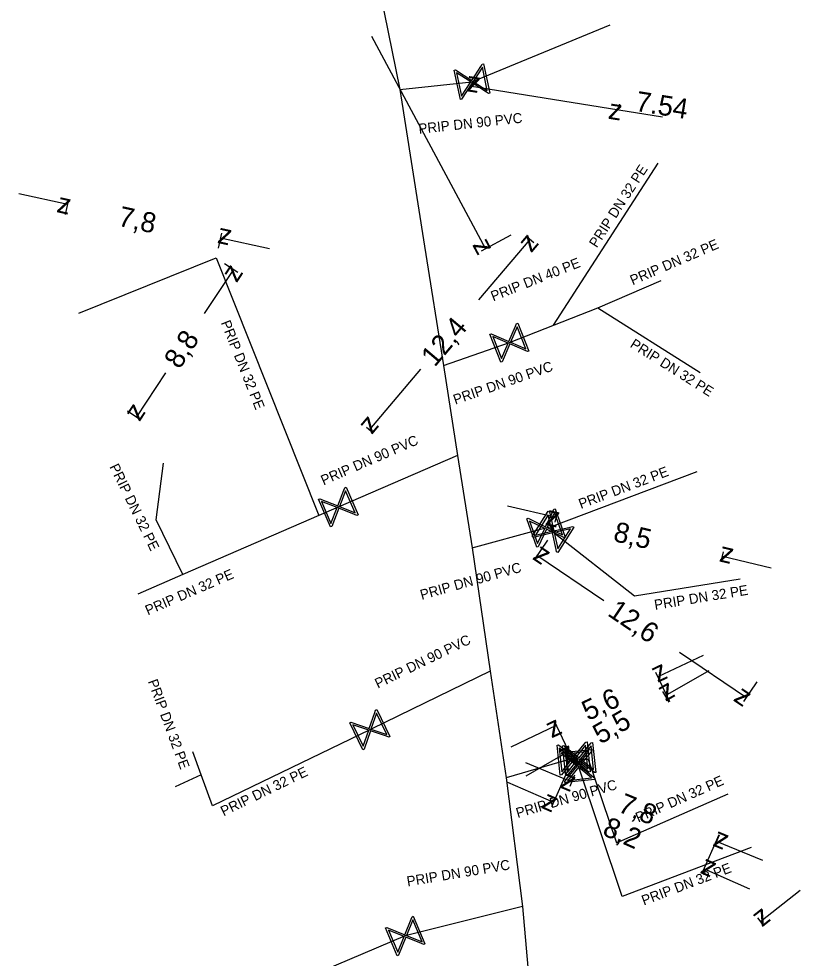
# Model space of a CAD drawing. Extents: x -643842 to -636370, y -1119190 to -1110210.
# Drawn here: x -641527.27 to -641488.33, y -1113071.75 to -1113024.95 of the extents above; entities that cross this region are included whole.
import ezdxf

# ---------------------------------------------------------------- set-up
doc = ezdxf.new("R2010")
doc.units = 0
for name, color, linetype in [('22', 7, 'Continuous'), ('Level 10', 7, 'Continuous'), ('Level 16', 7, 'Continuous'), ('Level 21', 7, 'Continuous'), ('Level 23', 7, 'Continuous')]:
    doc.layers.add(name, color=color, linetype=linetype)

msp = doc.modelspace()

# ---------------------------------------------------------------- linework, layer by layer
at = {"layer": 'Level 10'}
for points in [[(-641509.702, -1113025.814), (-641504.014, -1113036.407)], [(-641504.766, -1113028.037), (-641504.763, -1113028.014)], [(-641497.366, -1113029.507), (-641504.81, -1113028.31)], [(-641495.186, -1113029.858), (-641497.366, -1113029.507)], [(-641497.322, -1113029.234), (-641497.319, -1113029.211)], [(-641527.273, -1113033.653), (-641524.832, -1113034.192)], [(-641524.942, -1113034.692), (-641524.778, -1113033.948)], [(-641517.326, -1113036.376), (-641517.162, -1113035.633)], [(-641502.76, -1113035.733), (-641504.234, -1113036.525)], [(-641514.775, -1113036.417), (-641517.216, -1113035.877)], [(-641504.342, -1113038.953), (-641501.796, -1113035.938)], [(-641501.937, -1113035.819), (-641501.605, -1113036.1)], [(-641518.01, -1113039.638), (-641516.56, -1113037.441)], [(-641517.017, -1113037.14), (-641516.352, -1113037.579)], [(-641519.957, -1113042.59), (-641521.406, -1113044.786)], [(-641507.251, -1113042.397), (-641509.797, -1113045.412)], [(-641521.863, -1113044.485), (-641521.198, -1113044.924)], [(-641509.938, -1113045.293), (-641509.606, -1113045.573)], [(-641502.911, -1113049.205), (-641500.478, -1113049.781)], [(-641500.535, -1113050.023), (-641500.421, -1113049.538)], [(-641500.931, -1113050.923), (-641501.592, -1113051.901)], [(-641492.265, -1113051.983), (-641492.15, -1113051.499)], [(-641498.12, -1113053.948), (-641501.452, -1113051.694)], [(-641489.775, -1113052.319), (-641492.207, -1113051.742)], [(-641493.168, -1113056.66), (-641495.426, -1113057.733)], [(-641494.349, -1113056.5), (-641491.016, -1113058.754)], [(-641494.835, -1113058.978), (-641495.534, -1113057.507)], [(-641492.888, -1113057.427), (-641495.055, -1113058.673)], [(-641490.495, -1113057.984), (-641491.156, -1113058.961)], [(-641494.869, -1113058.997), (-641495.18, -1113058.456)], [(-641499.893, -1113061.382), (-641500.592, -1113059.91)], [(-641502.743, -1113061.209), (-641500.484, -1113060.136)], [(-641501.99, -1113062.661), (-641499.823, -1113061.415)], [(-641499.637, -1113061.738), (-641499.948, -1113061.198)], [(-641502.022, -1113062.001), (-641499.711, -1113062.954)], [(-641499.88, -1113062.291), (-641500.729, -1113064.21)], [(-641499.579, -1113062.634), (-641499.806, -1113063.186)], [(-641502.914, -1113062.971), (-641500.628, -1113063.981)], [(-641492.38, -1113065.605), (-641493.228, -1113067.525)], [(-641492.369, -1113065.61), (-641492.596, -1113066.162)], [(-641490.19, -1113066.885), (-641492.501, -1113065.931)], [(-641490.841, -1113068.307), (-641493.127, -1113067.296)], [(-641488.331, -1113068.375), (-641490.294, -1113069.923)], [(-641490.22, -1113070.017), (-641490.449, -1113069.727)]]:
    msp.add_lwpolyline(points, dxfattribs=at)
at = {"layer": 'Level 16'}
for points in [[(-641504.109, -1113027.195), (-641503.799, -1113028.662), (-641503.864, -1113028.676), (-641503.969, -1113028.603), (-641504.674, -1113028.145), (-641505.203, -1113028.959), (-641505.267, -1113028.972), (-641505.577, -1113027.505), (-641505.512, -1113027.491), (-641504.699, -1113028.023), (-641504.242, -1113027.319), (-641504.174, -1113027.208), (-641504.109, -1113027.195)], [(-641505.207, -1113028.804), (-641504.747, -1113028.097), (-641505.453, -1113027.639), (-641505.207, -1113028.804)], [(-641504.168, -1113027.368), (-641504.626, -1113028.071), (-641503.924, -1113028.527), (-641504.168, -1113027.368)], [(-641502.403, -1113040.11), (-641501.853, -1113041.505), (-641501.914, -1113041.529), (-641502.03, -1113041.474), (-641502.801, -1113041.14), (-641503.187, -1113042.031), (-641503.248, -1113042.055), (-641503.798, -1113040.66), (-641503.737, -1113040.636), (-641502.847, -1113041.025), (-641502.513, -1113040.254), (-641502.464, -1113040.134), (-641502.403, -1113040.11)], [(-641502.432, -1113040.29), (-641502.766, -1113041.06), (-641501.998, -1113041.392), (-641502.432, -1113040.29)], [(-641503.217, -1113041.879), (-641502.882, -1113041.105), (-641503.654, -1113040.771), (-641503.217, -1113041.879)], [(-641510.961, -1113048.288), (-641510.364, -1113049.665), (-641510.425, -1113049.691), (-641510.543, -1113049.64), (-641511.324, -1113049.332), (-641511.68, -1113050.235), (-641511.74, -1113050.261), (-641512.337, -1113048.885), (-641512.277, -1113048.859), (-641511.374, -1113049.218), (-641511.066, -1113048.436), (-641511.022, -1113048.315), (-641510.961, -1113048.288)], [(-641510.984, -1113048.47), (-641511.292, -1113049.25), (-641510.513, -1113049.557), (-641510.984, -1113048.47)], [(-641511.715, -1113050.084), (-641511.406, -1113049.3), (-641512.189, -1113048.992), (-641511.715, -1113050.084)], [(-641500.54, -1113049.357), (-641500.041, -1113050.771), (-641500.103, -1113050.793), (-641500.217, -1113050.734), (-641500.976, -1113050.373), (-641501.393, -1113051.249), (-641501.455, -1113051.271), (-641501.955, -1113049.856), (-641501.893, -1113049.834), (-641501.017, -1113050.255), (-641500.656, -1113049.497), (-641500.603, -1113049.379), (-641500.54, -1113049.357)], [(-641499.617, -1113050.272), (-641500.414, -1113051.543), (-641500.47, -1113051.508), (-641500.494, -1113051.382), (-641500.683, -1113050.563), (-641501.629, -1113050.781), (-641501.685, -1113050.746), (-641500.887, -1113049.475), (-641500.832, -1113049.51), (-641500.617, -1113050.458), (-641499.798, -1113050.269), (-641499.673, -1113050.237), (-641499.617, -1113050.272)], [(-641501.524, -1113050.667), (-641500.703, -1113050.477), (-641500.891, -1113049.658), (-641501.524, -1113050.667)], [(-641500.576, -1113049.536), (-641500.938, -1113050.293), (-641500.182, -1113050.653), (-641500.576, -1113049.536)], [(-641501.418, -1113051.096), (-641501.055, -1113050.335), (-641501.814, -1113049.973), (-641501.418, -1113051.096)], [(-641499.78, -1113050.356), (-641500.597, -1113050.544), (-641500.409, -1113051.359), (-641499.78, -1113050.356)], [(-641509.431, -1113059.36), (-641508.776, -1113060.71), (-641508.836, -1113060.739), (-641508.956, -1113060.693), (-641509.75, -1113060.418), (-641510.067, -1113061.335), (-641510.126, -1113061.364), (-641510.78, -1113060.014), (-641510.721, -1113059.985), (-641509.804, -1113060.306), (-641509.529, -1113059.512), (-641509.49, -1113059.389), (-641509.431, -1113059.36)], [(-641509.446, -1113059.543), (-641509.721, -1113060.335), (-641508.93, -1113060.608), (-641509.446, -1113059.543)], [(-641510.108, -1113061.186), (-641509.833, -1113060.389), (-641510.628, -1113060.114), (-641510.108, -1113061.186)], [(-641498.956, -1113060.974), (-641498.799, -1113062.466), (-641498.864, -1113062.473), (-641498.961, -1113062.388), (-641499.615, -1113061.861), (-641500.225, -1113062.616), (-641500.29, -1113062.623), (-641500.448, -1113061.131), (-641500.382, -1113061.124), (-641499.628, -1113061.737), (-641499.101, -1113061.083), (-641499.022, -1113060.981), (-641498.956, -1113060.974)], [(-641498.679, -1113061.003), (-641498.522, -1113062.495), (-641498.587, -1113062.502), (-641498.685, -1113062.418), (-641499.338, -1113061.89), (-641499.948, -1113062.646), (-641500.014, -1113062.653), (-641500.171, -1113061.161), (-641500.106, -1113061.154), (-641499.351, -1113061.767), (-641498.824, -1113061.113), (-641498.745, -1113061.01), (-641498.679, -1113061.003)], [(-641500.213, -1113062.462), (-641499.684, -1113061.806), (-641500.338, -1113061.277), (-641500.213, -1113062.462)], [(-641498.563, -1113062.839), (-641500.055, -1113062.996), (-641500.062, -1113062.931), (-641499.978, -1113062.834), (-641499.45, -1113062.18), (-641500.206, -1113061.57), (-641500.212, -1113061.505), (-641498.721, -1113061.347), (-641498.714, -1113061.413), (-641499.327, -1113062.167), (-641498.673, -1113062.694), (-641498.57, -1113062.773), (-641498.563, -1113062.839)], [(-641499.936, -1113062.491), (-641499.407, -1113061.835), (-641500.061, -1113061.307), (-641499.936, -1113062.491)], [(-641500.051, -1113061.582), (-641499.395, -1113062.111), (-641498.867, -1113061.457), (-641500.051, -1113061.582)], [(-641499.033, -1113061.14), (-641499.56, -1113061.792), (-641498.908, -1113062.318), (-641499.033, -1113061.14)], [(-641498.756, -1113061.17), (-641499.283, -1113061.822), (-641498.632, -1113062.348), (-641498.756, -1113061.17)], [(-641498.73, -1113062.762), (-641499.382, -1113062.235), (-641499.908, -1113062.887), (-641498.73, -1113062.762)], [(-641507.615, -1113069.655), (-641507.03, -1113071.036), (-641507.091, -1113071.061), (-641507.208, -1113071.009), (-641507.987, -1113070.695), (-641508.35, -1113071.595), (-641508.411, -1113071.621), (-641508.996, -1113070.24), (-641508.935, -1113070.214), (-641508.036, -1113070.58), (-641507.721, -1113069.801), (-641507.676, -1113069.68), (-641507.615, -1113069.655)], [(-641507.64, -1113069.836), (-641507.954, -1113070.613), (-641507.178, -1113070.927), (-641507.64, -1113069.836)], [(-641508.384, -1113071.444), (-641508.069, -1113070.662), (-641508.849, -1113070.347), (-641508.384, -1113071.444)]]:
    msp.add_lwpolyline(points, dxfattribs=at)
at = {"layer": 'Level 21'}
msp.add_lwpolyline([(-641510.048, -1113019.812), (-641508.276, -1113028.47), (-641507.049, -1113036.279), (-641506.115, -1113042.229), (-641505.413, -1113046.699), (-641504.682, -1113051.305), (-641503.777, -1113057.454), (-641502.983, -1113062.763), (-641502.164, -1113069.176), (-641501.497, -1113076.909), (-641501.009, -1113082.902)], dxfattribs=at)
at = {"layer": 'Level 23'}
for points in [[(-641504.688, -1113028.083), (-641497.794, -1113025.26)], [(-641508.276, -1113028.47), (-641504.688, -1113028.083)], [(-641500.624, -1113040.214), (-641495.404, -1113032.149)], [(-641524.284, -1113039.613), (-641517.434, -1113036.864), (-641512.319, -1113049.694)], [(-641498.422, -1113039.346), (-641495.256, -1113037.983)], [(-641502.825, -1113041.082), (-641498.422, -1113039.346)], [(-641498.422, -1113039.346), (-641493.315, -1113042.565)], [(-641506.115, -1113042.229), (-641502.825, -1113041.082)], [(-641505.413, -1113046.699), (-641511.35, -1113049.274)], [(-641519.097, -1113052.634), (-641520.431, -1113049.905), (-641520.056, -1113047.086)], [(-641500.721, -1113050.249), (-641493.473, -1113047.502)], [(-641511.35, -1113049.274), (-641512.319, -1113049.694), (-641519.097, -1113052.634), (-641521.347, -1113053.61)], [(-641504.682, -1113051.305), (-641501.275, -1113050.378), (-641500.721, -1113050.249)], [(-641500.721, -1113050.249), (-641500.651, -1113050.509), (-641496.587, -1113053.699), (-641491.322, -1113052.845)], [(-641503.777, -1113057.454), (-641509.675, -1113060.312)], [(-641509.675, -1113060.312), (-641509.778, -1113060.362), (-641517.615, -1113064.16), (-641518.18, -1113062.61), (-641519.475, -1113063.215)], [(-641518.18, -1113062.61), (-641518.605, -1113061.46)], [(-641499.632, -1113061.787), (-641502.983, -1113062.763)], [(-641499.632, -1113061.787), (-641499.346, -1113061.828), (-641498.906, -1113061.826), (-641497.492, -1113066), (-641491.924, -1113063.555)], [(-641490.774, -1113066.233), (-641497.197, -1113068.675), (-641499.388, -1113062.172), (-641499.632, -1113061.787)], [(-641502.164, -1113069.176), (-641508.013, -1113070.638)], [(-641508.013, -1113070.638), (-641518.457, -1113075.063)]]:
    msp.add_lwpolyline(points, dxfattribs=at)

# ---------------------------------------------------------------- texts
at = {"layer": '22'}
for s, rotation, p in [('PRIP DN 90 PVC', 6.1561, (-641507.326, -1113030.682)), ('PRIP DN 32 PE', 57.0877, (-641498.471, -1113036.391)), ('PRIP DN 32 PE', 23.2998, (-641496.681, -1113038.23)), ('PRIP DN 40 PE', 21.5149, (-641503.632, -1113039.027)), ('PRIP DN 32 PE', 291.7367, (-641517.211, -1113040.087)), ('PRIP DN 32 PE', 327.7818, (-641496.849, -1113041.279)), ('PRIP DN 90 PVC', 19.2202, (-641505.518, -1113044.177)), ('PRIP DN 90 PVC', 23.4474, (-641512.087, -1113048.196)), ('PRIP DN 32 PE', 296.0549, (-641522.767, -1113047.263)), ('PRIP DN 32 PE', 20.7567, (-641499.26, -1113049.372)), ('PRIP DN 90 PVC', 15.6645, (-641507.192, -1113053.898)), ('PRIP DN 32 PE', 23.4478, (-641520.841, -1113054.674)), ('PRIP DN 32 PE', 9.2076, (-641495.563, -1113054.394)), ('PRIP DN 90 PVC', 25.8542, (-641509.381, -1113058.322)), ('PRIP DN 32 PE', 290.2948, (-641520.847, -1113057.956)), ('PRIP DN 32 PE', 25.8565, (-641517.065, -1113064.685)), ('PRIP DN 90 PVC', 16.2385, (-641502.412, -1113064.766)), ('PRIP DN 32 PE', 23.9826, (-641496.402, -1113064.995)), ('PRIP DN 90 PVC', 9.4598, (-641507.894, -1113068.173)), ('PRIP DN 32 PE', 20.8141, (-641496.123, -1113069.124))]:
    msp.add_text(s, height=0.5, rotation=rotation, dxfattribs=at).set_placement(p)
at = {"layer": 'Level 10'}
for s, rotation, p in [('z', 170.865, (-641504.237, -1113027.896)), ('7.54', 350.865, (-641496.578, -1113029.533)), ('z', 350.865, (-641497.939, -1113029.922)), ('z', 347.5283, (-641525.428, -1113034.573)), ('7,8', 347.5283, (-641522.37, -1113035.249)), ('z', 167.5283, (-641516.619, -1113035.497)), ('z', 49.8162, (-641501.737, -1113036.643)), ('z', 298.2365, (-641504.691, -1113036.203)), ('z', 56.5867, (-641516.418, -1113038.134)), ('12,4', 49.8162, (-641506.546, -1113042.337)), ('8,8', 56.5867, (-641519.264, -1113042.448)), ('z', 236.5867, (-641521.548, -1113044.094)), ('z', 229.8162, (-641509.856, -1113044.707)), ('z', 346.6625, (-641501.08, -1113050.153)), ('8,5', 346.6625, (-641497.694, -1113050.955)), ('z', 145.9177, (-641500.758, -1113051.56)), ('z', 166.6625, (-641491.606, -1113051.371)), ('12,6', 325.9177, (-641497.986, -1113054.643)), ('z', 205.413, (-641495.189, -1113057.067)), ('z', 209.9013, (-641494.871, -1113057.99)), ('5,6', 25.413, (-641498.907, -1113059.94)), ('z', 325.9177, (-641491.711, -1113058.888)), ('5,5', 29.9013, (-641498.291, -1113061.111)), ('z', 25.413, (-641500.722, -1113060.802)), ('z', 29.9013, (-641500.007, -1113062.098)), ('z', 337.5694, (-641500.364, -1113063.226)), ('z', 336.1561, (-641501.287, -1113064.237)), ('7,8', 337.5694, (-641497.469, -1113064.421)), ('8,2', 336.1561, (-641498.24, -1113065.583)), ('z', 157.5694, (-641491.848, -1113065.659)), ('z', 156.1561, (-641492.468, -1113067.041)), ('z', 218.269, (-641490.211, -1113069.221))]:
    msp.add_text(s, height=1, rotation=rotation, dxfattribs=at).set_placement(p)

doc.saveas('drawing.dxf')
